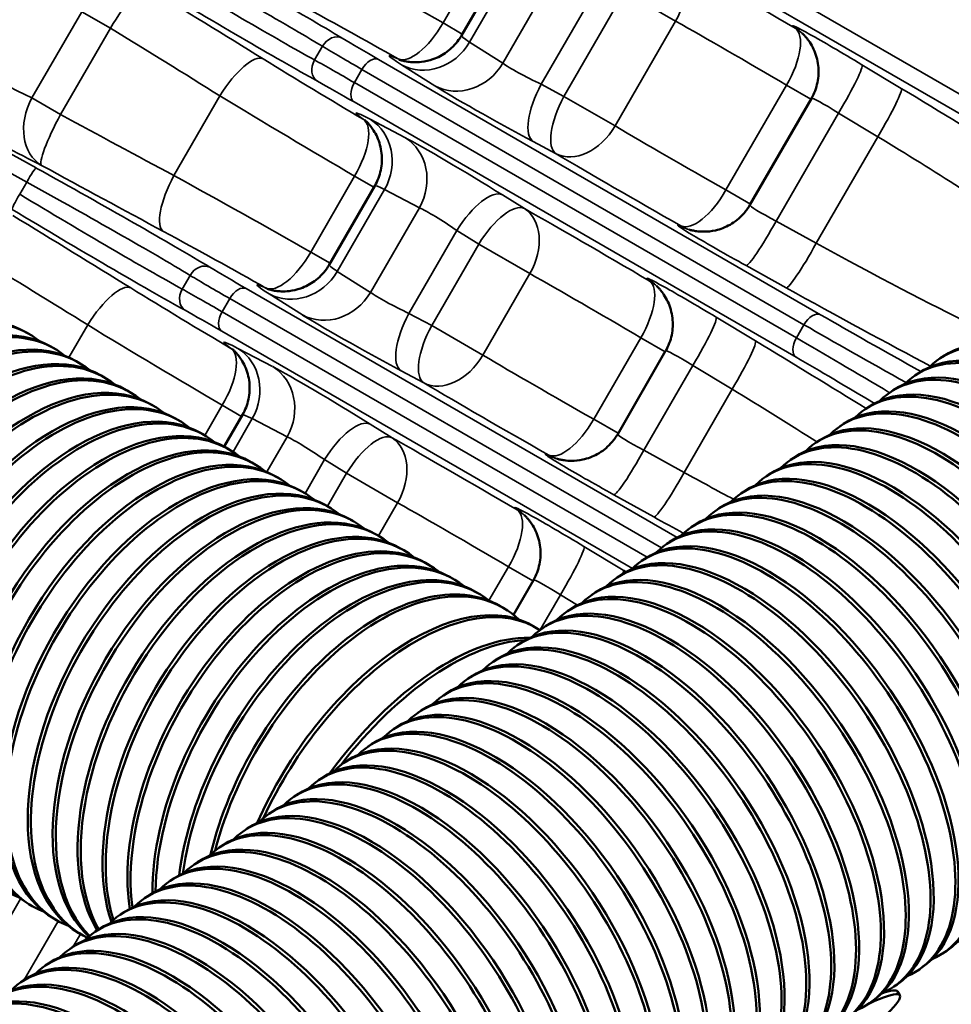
# Model space of a CAD drawing. Header units: inches. Extents: x 1 to 271, y 5 to 171.
# Tile 262 of 334: x 250.14 to 253.44, y 90.22 to 93.71. Entities that reach past the tile are written whole.
import ezdxf

# ---------------------------------------------------------------- set-up
doc = ezdxf.new("R2010")
doc.units = ezdxf.units.IN
doc.header["$LTSCALE"] = 8
doc.header["$MEASUREMENT"] = 0
doc.layers.add('Visible (ANSI)', color=7, linetype='Continuous', lineweight=50)
doc.layers.add('Visible Narrow (ANSI)', color=7, linetype='Continuous', lineweight=35)

msp = doc.modelspace()

# ---------------------------------------------------------------- linework, layer by layer
at = {"layer": 'Visible (ANSI)'}
for p, q in [((251.9173, 94.0134), (251.708, 93.6508)), ((252.9482, 93.4281), (252.7304, 93.0508)), ((251.4008, 93.1187), (251.2392, 92.839)), ((250.1776, 92.5925), (250.1662, 92.599)), ((250.2659, 92.5415), (250.2546, 92.548)), ((252.4316, 92.5333), (252.2616, 92.2389)), ((250.3543, 92.4904), (250.343, 92.497)), ((253.4141, 92.5136), (253.4029, 92.506)), ((253.3261, 92.4539), (253.3148, 92.4463)), ((250.4427, 92.4394), (250.4314, 92.4459)), ((250.5311, 92.3884), (250.5198, 92.3949)), ((253.238, 92.3942), (253.2268, 92.3865)), ((250.6195, 92.3374), (250.6082, 92.3439)), ((253.15, 92.3345), (253.1387, 92.3268)), ((250.7079, 92.2863), (250.6966, 92.2929)), ((250.932, 92.3068), (250.8671, 92.1943)), ((253.0619, 92.2747), (253.0507, 92.2671)), ((250.7963, 92.2353), (250.785, 92.2418)), ((252.9739, 92.215), (252.9626, 92.2073)), ((250.8847, 92.1843), (250.8734, 92.1908)), ((250.9731, 92.1332), (250.9617, 92.1398)), ((252.8858, 92.1553), (252.8746, 92.1476)), ((251.0614, 92.0822), (251.0501, 92.0887)), ((252.7978, 92.0955), (252.7865, 92.0879)), ((251.1498, 92.0312), (251.1385, 92.0377)), ((252.7097, 92.0358), (252.6985, 92.0281)), ((251.2382, 91.9801), (251.2269, 91.9867)), ((252.6217, 91.9761), (252.6104, 91.9684)), ((251.3266, 91.9291), (251.3153, 91.9356)), ((252.5336, 91.9163), (252.5223, 91.9087)), ((251.415, 91.8781), (251.4037, 91.8846)), ((252.4456, 91.8566), (252.4343, 91.8489)), ((251.5034, 91.827), (251.4921, 91.8336)), ((252.3575, 91.7969), (252.3462, 91.7892)), ((251.5918, 91.776), (251.5805, 91.7825)), ((251.6802, 91.725), (251.6688, 91.7315)), ((251.9629, 91.7214), (251.8922, 91.599)), ((252.2695, 91.7371), (252.2582, 91.7295)), ((251.7686, 91.674), (251.7572, 91.6805)), ((252.1814, 91.6774), (252.1701, 91.6698)), ((251.8569, 91.6229), (251.8456, 91.6295)), ((252.0934, 91.6177), (252.0821, 91.61)), ((251.9825, 91.5466), (251.9712, 91.5538)), ((252.0053, 91.5579), (251.994, 91.5503)), ((251.9173, 91.4982), (251.906, 91.4906)), ((251.8292, 91.4385), (251.8179, 91.4308)), ((251.7412, 91.3787), (251.7299, 91.3711)), ((251.6531, 91.319), (251.6418, 91.3114)), ((251.565, 91.2593), (251.5538, 91.2516)), ((251.477, 91.1995), (251.4657, 91.1919)), ((251.3889, 91.1398), (251.3777, 91.1322)), ((251.3009, 91.0801), (251.2896, 91.0724)), ((251.2128, 91.0203), (251.2016, 91.0127)), ((251.1248, 90.9606), (251.1135, 90.953)), ((251.0367, 90.9009), (251.0255, 90.8932)), ((250.9487, 90.8411), (250.9374, 90.8335)), ((250.8606, 90.7814), (250.8494, 90.7738)), ((250.7726, 90.7217), (250.7613, 90.714)), ((250.6845, 90.662), (250.6733, 90.6543)), ((250.5965, 90.6022), (250.5852, 90.5946)), ((250.1864, 90.5667), (250.1751, 90.5732)), ((250.5084, 90.5425), (250.4972, 90.5348)), ((250.2748, 90.5156), (250.2635, 90.5222)), ((250.3632, 90.4646), (250.3519, 90.4711)), ((250.4204, 90.4828), (250.4091, 90.4751)), ((250.3323, 90.423), (250.321, 90.4154)), ((253.428, 90.4084), (253.4167, 90.4007)), ((250.2443, 90.3633), (250.233, 90.3556)), ((253.3399, 90.3486), (253.3287, 90.341)), ((250.1562, 90.3036), (250.1449, 90.2959)), ((253.2519, 90.2889), (253.2406, 90.2813)), ((253.2618, 90.2505), (253.253, 90.2638)), ((253.1638, 90.2292), (253.1526, 90.2215))]:
    msp.add_line(p, q, dxfattribs=at)
for centre in [(252.9477, 93.4358), (252.4312, 92.5411), (251.9624, 91.7292)]:
    msp.add_arc(centre, 0.19, 101.5913, 101.602, dxfattribs=at)
for centre, major_axis, ratio, start_param, end_param in [((252.0603, 93.4612), (-0.3524, 0.1897), 0.042019, 6.281934, 6.282694), ((251.5916, 92.6493), (-0.3524, 0.1897), 0.042019, 6.281934, 6.282695), ((249.7287, 91.8413), (-0.4375, -0.7578), 0.57735, 3.141593, 6.283185), ((249.7401, 91.8347), (0.4375, 0.7578), 0.57735, 6.194986, 9.512978), ((249.8171, 91.7902), (-0.4375, -0.7578), 0.57735, 3.141593, 6.283185), ((249.8284, 91.7837), (0.4375, 0.7578), 0.57735, 6.194986, 9.512978), ((249.9055, 91.7392), (-0.4375, -0.7578), 0.57735, 3.141593, 6.283185), ((253.8941, 91.7819), (0.4912, -0.7241), 0.524834, 6.181994, 9.525969), ((253.9054, 91.7895), (-0.4912, 0.7241), 0.524834, 3.141593, 6.283185), ((249.9168, 91.7327), (0.4375, 0.7578), 0.57735, 6.194986, 9.512978), ((249.9939, 91.6882), (-0.4375, -0.7578), 0.57735, 3.141593, 6.283185), ((250.0052, 91.6816), (0.4375, 0.7578), 0.57735, 6.194986, 9.512978), ((250.0823, 91.6371), (-0.4375, -0.7578), 0.57735, 3.141593, 6.283185), ((253.806, 91.7222), (0.4912, -0.7241), 0.524834, 6.181994, 9.525969), ((253.8173, 91.7298), (-0.4912, 0.7241), 0.524834, 3.141593, 6.283185), ((250.0936, 91.6306), (0.4375, 0.7578), 0.57735, 6.194986, 9.512978), ((250.1707, 91.5861), (-0.4375, -0.7578), 0.57735, 3.141593, 6.283185), ((253.718, 91.6624), (0.4912, -0.7241), 0.524834, 6.181994, 9.525969), ((253.7293, 91.6701), (-0.4912, 0.7241), 0.524834, 3.141593, 6.283185), ((250.182, 91.5796), (0.4375, 0.7578), 0.57735, 6.194986, 9.512978), ((250.2591, 91.5351), (-0.4375, -0.7578), 0.57735, 3.141593, 6.283185), ((253.6299, 91.6027), (0.4912, -0.7241), 0.524834, 6.181994, 9.525969), ((253.6412, 91.6103), (-0.4912, 0.7241), 0.524834, 3.141593, 6.283185), ((250.2704, 91.5286), (0.4375, 0.7578), 0.57735, 6.194986, 9.512978), ((250.3475, 91.4841), (-0.4375, -0.7578), 0.57735, 3.141593, 6.283185), ((253.5419, 91.543), (0.4912, -0.7241), 0.524834, 6.181994, 9.525969), ((253.5531, 91.5506), (-0.4912, 0.7241), 0.524834, 3.141593, 6.283185), ((250.3588, 91.4775), (0.4375, 0.7578), 0.57735, 6.194986, 9.512978), ((250.4359, 91.433), (-0.4375, -0.7578), 0.57735, 3.141593, 6.283185), ((250.4472, 91.4265), (0.4375, 0.7578), 0.57735, 6.194986, 9.512978), ((250.5242, 91.382), (-0.4375, -0.7578), 0.57735, 3.141593, 6.283185), ((253.4538, 91.4832), (0.4912, -0.7241), 0.524834, 6.181994, 9.525969), ((253.4651, 91.4909), (-0.4912, 0.7241), 0.524834, 3.141593, 6.283185), ((253.3658, 91.4235), (0.4912, -0.7241), 0.524834, 6.181994, 9.525969), ((253.377, 91.4311), (-0.4912, 0.7241), 0.524834, 3.141593, 6.283185), ((250.5356, 91.3755), (0.4375, 0.7578), 0.57735, 6.194986, 9.512978), ((250.6126, 91.331), (-0.4375, -0.7578), 0.57735, 3.141593, 6.283185), ((250.6239, 91.3244), (0.4375, 0.7578), 0.57735, 6.194986, 9.512978), ((250.701, 91.2799), (-0.4375, -0.7578), 0.57735, 3.141593, 6.283185), ((253.2777, 91.3638), (0.4912, -0.7241), 0.524834, 6.181994, 9.525969), ((253.289, 91.3714), (-0.4912, 0.7241), 0.524834, 3.141593, 6.283185), ((250.7123, 91.2734), (0.4375, 0.7578), 0.57735, 6.194986, 9.512978), ((250.7894, 91.2289), (-0.4375, -0.7578), 0.57735, 3.141593, 6.283185), ((253.1897, 91.304), (0.4912, -0.7241), 0.524834, 6.181994, 9.525969), ((253.2009, 91.3117), (-0.4912, 0.7241), 0.524834, 3.141593, 6.283185), ((250.8007, 91.2224), (0.4375, 0.7578), 0.57735, 6.194986, 9.46824), ((250.8778, 91.1779), (-0.4375, -0.7578), 0.57735, 3.141593, 6.154406), ((250.8891, 91.1713), (0.4375, 0.7578), 0.57735, 6.194986, 9.272006), ((253.1016, 91.2443), (0.4912, -0.7241), 0.524834, 6.181994, 9.525969), ((253.1129, 91.2519), (-0.4912, 0.7241), 0.524834, 3.141593, 6.283185), ((250.9662, 91.1268), (-0.4375, -0.7578), 0.57735, 3.141593, 5.9768), ((250.9775, 91.1203), (0.4375, 0.7578), 0.57735, 6.194986, 9.097076), ((253.0136, 91.1846), (0.4912, -0.7241), 0.524834, 6.181994, 9.525969), ((253.0248, 91.1922), (-0.4912, 0.7241), 0.524834, 3.141593, 6.283185), ((251.0546, 91.0758), (0.4375, 0.7578), 0.57735, 0, 2.677635), ((251.0659, 91.0693), (0.4375, 0.7578), 0.57735, 6.194986, 8.938271), ((252.9255, 91.1248), (0.4912, -0.7241), 0.524834, 6.181994, 9.525969), ((252.9368, 91.1325), (-0.4912, 0.7241), 0.524834, 3.141593, 6.283185), ((251.143, 91.0248), (0.4375, 0.7578), 0.57735, 0, 2.51852), ((251.1543, 91.0182), (0.4375, 0.7578), 0.57735, 6.194986, 8.784343), ((252.8375, 91.0651), (0.4912, -0.7241), 0.524834, 6.181994, 9.525969), ((252.8487, 91.0728), (-0.4912, 0.7241), 0.524834, 3.141593, 6.283185), ((251.2313, 90.9737), (0.4375, 0.7578), 0.57735, 0, 2.362148), ((251.2427, 90.9672), (0.4375, 0.7578), 0.57735, 6.194986, 8.627729), ((252.7494, 91.0054), (0.4912, -0.7241), 0.524834, 6.181994, 9.525969), ((252.7607, 91.013), (-0.4912, 0.7241), 0.524834, 3.141593, 6.283185), ((251.3197, 90.9227), (0.4375, 0.7578), 0.57735, 0, 2.206593), ((251.3311, 90.9162), (0.4375, 0.7578), 0.57735, 6.194986, 8.472903), ((252.6614, 90.9456), (0.4912, -0.7241), 0.524834, 6.181994, 9.525969), ((252.6726, 90.9533), (-0.4912, 0.7241), 0.524834, 3.141593, 6.283185), ((251.4081, 90.8717), (0.4375, 0.7578), 0.57735, 0, 2.04642), ((251.4194, 90.8651), (0.4375, 0.7578), 0.57735, 6.148123, 8.303346), ((252.5733, 90.8859), (0.4912, -0.7241), 0.524834, 6.181994, 9.525969), ((252.5846, 90.8936), (-0.4912, 0.7241), 0.524834, 3.141593, 6.283185), ((252.4853, 90.8262), (0.4912, -0.7241), 0.524834, 6.181994, 9.525969), ((252.4965, 90.8338), (-0.4912, 0.7241), 0.524834, 3.141593, 6.283185), ((251.5007, 90.8161), (0.4706, 0.7377), 0.546343, 0, 1.848658), ((251.512, 90.8089), (0.4706, 0.7377), 0.546343, 6.27488, 8.099364), ((252.3972, 90.7664), (0.4912, -0.7241), 0.524834, 6.181994, 9.525969), ((252.4085, 90.7741), (-0.4912, 0.7241), 0.524834, 3.141593, 6.283185), ((251.593, 90.7551), (0.5012, 0.7173), 0.513838, 0.324547, 1.536298), ((251.6042, 90.7473), (0.5012, 0.7173), 0.513838, 0.376645, 1.484266), ((252.3091, 90.7067), (0.4912, -0.7241), 0.524834, 6.181994, 9.525969), ((252.3204, 90.7144), (-0.4912, 0.7241), 0.524834, 3.141593, 6.283185), ((252.2324, 90.6546), (-0.4912, 0.7241), 0.524834, 3.141593, 6.283185), ((252.2211, 90.647), (0.4912, -0.7241), 0.524834, 6.181994, 9.525969), ((252.133, 90.5873), (0.4912, -0.7241), 0.524834, 6.181994, 9.525969), ((252.1443, 90.5949), (-0.4912, 0.7241), 0.524834, 3.141593, 6.283185), ((252.045, 90.5275), (0.4912, -0.7241), 0.524834, 6.181994, 9.525969), ((252.0563, 90.5352), (-0.4912, 0.7241), 0.524834, 3.141593, 6.283185), ((251.9569, 90.4678), (0.4912, -0.7241), 0.524834, 6.181994, 9.525969), ((251.9682, 90.4754), (-0.4912, 0.7241), 0.524834, 3.141593, 6.283185), ((251.8689, 90.4081), (0.4912, -0.7241), 0.524834, 6.181994, 9.525969), ((251.8802, 90.4157), (-0.4912, 0.7241), 0.524834, 3.141593, 6.283185), ((251.7808, 90.3483), (0.4912, -0.7241), 0.524834, 6.181994, 9.525969), ((251.7921, 90.356), (-0.4912, 0.7241), 0.524834, 3.141593, 6.283185), ((251.6928, 90.2886), (0.4912, -0.7241), 0.524834, 6.181994, 9.525969), ((251.7041, 90.2962), (-0.4912, 0.7241), 0.524834, 3.141593, 6.283185), ((251.616, 90.2365), (-0.4912, 0.7241), 0.524834, 3.141593, 6.283185), ((251.6047, 90.2289), (0.4912, -0.7241), 0.524834, 6.181994, 9.525969), ((251.5167, 90.1691), (0.4912, -0.7241), 0.524834, 6.181994, 9.525969), ((251.5279, 90.1768), (-0.4912, 0.7241), 0.524834, 3.141593, 6.283185), ((251.4286, 90.1094), (0.4912, -0.7241), 0.524834, 6.181994, 9.525969), ((251.4399, 90.117), (-0.4912, 0.7241), 0.524834, 3.141593, 6.283185), ((251.3406, 90.0497), (0.4912, -0.7241), 0.524834, 6.181994, 9.525969), ((251.3518, 90.0573), (-0.4912, 0.7241), 0.524834, 3.141593, 6.283185), ((251.2525, 89.9899), (0.4912, -0.7241), 0.524834, 6.181994, 9.525969), ((251.2638, 89.9976), (-0.4912, 0.7241), 0.524834, 3.141593, 6.283185), ((251.1645, 89.9302), (0.4912, -0.7241), 0.524834, 6.181994, 9.525969), ((251.1757, 89.9378), (-0.4912, 0.7241), 0.524834, 3.141593, 6.283185), ((251.0764, 89.8705), (0.4912, -0.7241), 0.524834, 6.181994, 9.525969), ((251.0877, 89.8781), (-0.4912, 0.7241), 0.524834, 3.141593, 6.283185), ((250.9996, 89.8184), (-0.4912, 0.7241), 0.524834, 3.141593, 6.283185), ((250.9884, 89.8107), (0.4912, -0.7241), 0.524834, 6.181994, 9.525969), ((250.9003, 89.751), (0.4912, -0.7241), 0.524834, 6.181994, 9.525969), ((250.9116, 89.7586), (-0.4912, 0.7241), 0.524834, 3.141593, 6.283185), ((250.8123, 89.6913), (0.4912, -0.7241), 0.524834, 6.181994, 9.525969), ((250.8235, 89.6989), (-0.4912, 0.7241), 0.524834, 3.141593, 6.283185), ((250.7242, 89.6315), (0.4912, -0.7241), 0.524834, 6.181994, 9.525969), ((250.7355, 89.6392), (-0.4912, 0.7241), 0.524834, 3.141593, 6.283185), ((250.6362, 89.5718), (0.4912, -0.7241), 0.524834, 6.181994, 9.525969), ((250.6474, 89.5794), (-0.4912, 0.7241), 0.524834, 3.141593, 6.283185), ((250.5481, 89.5121), (0.4912, -0.7241), 0.524834, 6.181994, 9.525969), ((250.5594, 89.5197), (-0.4912, 0.7241), 0.524834, 3.141593, 6.283185), ((250.4601, 89.4523), (0.4912, -0.7241), 0.524834, 6.181994, 9.525969), ((250.4713, 89.46), (-0.4912, 0.7241), 0.524834, 3.141593, 6.283185), ((252.5319, 89.768), (0.7299, 0.4826), 0.085347, 5.154682, 6.786774), ((252.5231, 89.7812), (0.7299, 0.4826), 0.085347, 0, 0.338502)]:
    msp.add_ellipse(centre, major_axis=major_axis, ratio=ratio, start_param=start_param, end_param=end_param, dxfattribs=at)
for points, knots in [([(251.4876, 93.5656), (251.4876, 93.5656), (251.4887, 93.5651), (251.4939, 93.5635), (251.4969, 93.5625), (251.5056, 93.5604), (251.5117, 93.5591), (251.5246, 93.5572), (251.5312, 93.5566), (251.547, 93.556), (251.5565, 93.5564), (251.5797, 93.5591), (251.5935, 93.5622), (251.6242, 93.573), (251.641, 93.5819), (251.672, 93.6048), (251.6864, 93.6192), (251.7015, 93.6403), (251.7049, 93.6454), (251.7079, 93.6507)], [0.1859216, 0.1859216, 0.1859216, 0.1859216, 0.2810827, 0.2810827, 0.3422553, 0.3422553, 0.4089155, 0.4089155, 0.4658321, 0.4658321, 0.5411473, 0.5411473, 0.6496239, 0.6496239, 0.7925833, 0.7925833, 0.9445461, 0.9445461, 0.9911906, 0.9911906, 0.9911906, 0.9911906]), ([(252.9483, 93.4282), (252.9583, 93.4456), (252.9656, 93.4648), (252.9737, 93.5042), (252.9746, 93.5249), (252.97, 93.5648), (252.9644, 93.5847), (252.9519, 93.6113), (252.9472, 93.6196), (252.9381, 93.6333), (252.9338, 93.639), (252.9272, 93.6469), (252.9248, 93.6495), (252.9203, 93.6543), (252.918, 93.6566), (252.916, 93.6585)], [0.0003365, 0.0003365, 0.0003365, 0.0003365, 0.1535815, 0.1535815, 0.3073544, 0.3073544, 0.460999, 0.460999, 0.534197, 0.534197, 0.5904354, 0.5904354, 0.6201665, 0.6201665, 0.6510261, 0.6510261, 0.6510261, 0.6510261]), ([(251.4008, 93.1188), (251.4106, 93.1358), (251.4178, 93.1547), (251.426, 93.1936), (251.4271, 93.2141), (251.4228, 93.2539), (251.4173, 93.2737), (251.4055, 93.2996), (251.4013, 93.3074), (251.3934, 93.3197), (251.3899, 93.3247), (251.384, 93.3322), (251.3816, 93.335), (251.3759, 93.3414), (251.3729, 93.3444), (251.3685, 93.3486), (251.367, 93.35), (251.3648, 93.3519), (251.3643, 93.3523), (251.3643, 93.3523)], [0.0001622, 0.0001622, 0.0001622, 0.0001622, 0.1507741, 0.1507741, 0.3044221, 0.3044221, 0.4589633, 0.4589633, 0.5290425, 0.5290425, 0.5818342, 0.5818342, 0.6192634, 0.6192634, 0.6788655, 0.6788655, 0.7361175, 0.7361175, 0.804621, 0.804621, 0.804621, 0.804621]), ([(252.5148, 92.9634), (252.5181, 92.9625), (252.522, 92.9614), (252.5309, 92.9594), (252.5361, 92.9585), (252.5494, 92.9567), (252.5579, 92.9561), (252.5803, 92.956), (252.5944, 92.9576), (252.6261, 92.9648), (252.6438, 92.9716), (252.6773, 92.9906), (252.6933, 93.0035), (252.7157, 93.0282), (252.7237, 93.0391), (252.7303, 93.0506)], [0, 0, 0, 0, 0.0380055, 0.0380055, 0.0807622, 0.0807622, 0.1469987, 0.1469987, 0.2546332, 0.2546332, 0.396092, 0.396092, 0.549057, 0.549057, 0.6505239, 0.6505239, 0.6505239, 0.6505239]), ([(251.0189, 92.7537), (251.0189, 92.7537), (251.0199, 92.7532), (251.0252, 92.7516), (251.0282, 92.7507), (251.0369, 92.7485), (251.043, 92.7472), (251.0558, 92.7453), (251.0624, 92.7447), (251.0782, 92.7441), (251.0877, 92.7445), (251.1109, 92.7472), (251.1247, 92.7503), (251.1555, 92.7611), (251.1723, 92.77), (251.2033, 92.7929), (251.2176, 92.8073), (251.2328, 92.8284), (251.2361, 92.8335), (251.2392, 92.8388)], [0.1859216, 0.1859216, 0.1859216, 0.1859216, 0.2810831, 0.2810831, 0.3422557, 0.3422557, 0.408916, 0.408916, 0.4658329, 0.4658329, 0.5411483, 0.5411483, 0.6496249, 0.6496249, 0.7925834, 0.7925834, 0.9445446, 0.9445446, 0.9911913, 0.9911913, 0.9911913, 0.9911913]), ([(252.4318, 92.5335), (252.4418, 92.5509), (252.4491, 92.5701), (252.4572, 92.6095), (252.4581, 92.6301), (252.4534, 92.6701), (252.4478, 92.69), (252.4353, 92.7166), (252.4306, 92.7249), (252.4215, 92.7386), (252.4172, 92.7443), (252.4106, 92.7522), (252.4083, 92.7547), (252.4037, 92.7596), (252.4015, 92.7618), (252.3995, 92.7638)], [0.0005638, 0.0005638, 0.0005638, 0.0005638, 0.1536035, 0.1536035, 0.3073914, 0.3073914, 0.4610404, 0.4610404, 0.5343081, 0.5343081, 0.5904073, 0.5904073, 0.6200109, 0.6200109, 0.6507006, 0.6507006, 0.6507006, 0.6507006]), ([(250.932, 92.3069), (250.9419, 92.3239), (250.949, 92.3428), (250.9573, 92.3817), (250.9584, 92.4022), (250.9541, 92.442), (250.9485, 92.4618), (250.9368, 92.4877), (250.9325, 92.4955), (250.9247, 92.5078), (250.9211, 92.5128), (250.9152, 92.5203), (250.9129, 92.5231), (250.9072, 92.5295), (250.9042, 92.5325), (250.8998, 92.5367), (250.8982, 92.5381), (250.8961, 92.54), (250.8956, 92.5404), (250.8956, 92.5404)], [0.0001603, 0.0001603, 0.0001603, 0.0001603, 0.1507774, 0.1507774, 0.3044276, 0.3044276, 0.4589674, 0.4589674, 0.5290455, 0.5290455, 0.581836, 0.581836, 0.6192647, 0.6192647, 0.6788667, 0.6788667, 0.7361191, 0.7361191, 0.8046211, 0.8046211, 0.8046211, 0.8046211]), ([(252.046, 92.1515), (252.0493, 92.1506), (252.0532, 92.1495), (252.062, 92.1476), (252.0671, 92.1467), (252.0802, 92.1449), (252.0885, 92.1442), (252.1105, 92.1441), (252.1244, 92.1455), (252.1558, 92.1524), (252.1734, 92.159), (252.2069, 92.1776), (252.2231, 92.1903), (252.2462, 92.2153), (252.2546, 92.2267), (252.2616, 92.2388)], [0, 0, 0, 0, 0.037973, 0.037973, 0.0803464, 0.0803464, 0.1453231, 0.1453231, 0.2510714, 0.2510714, 0.3916785, 0.3916785, 0.5443883, 0.5443883, 0.6510753, 0.6510753, 0.6510753, 0.6510753]), ([(251.963, 91.7215), (251.973, 91.7389), (251.9803, 91.7582), (251.9884, 91.7976), (251.9893, 91.8183), (251.9847, 91.8582), (251.979, 91.8781), (251.9666, 91.9047), (251.9619, 91.913), (251.9527, 91.9267), (251.9485, 91.9324), (251.9418, 91.9403), (251.9395, 91.9429), (251.935, 91.9477), (251.9327, 91.9499), (251.9307, 91.9519)], [0.000336, 0.000336, 0.000336, 0.000336, 0.1535836, 0.1535836, 0.3073587, 0.3073587, 0.4610031, 0.4610031, 0.5341994, 0.5341994, 0.5904361, 0.5904361, 0.6201664, 0.6201664, 0.651025, 0.651025, 0.651025, 0.651025])]:
    msp.add_open_spline(points, degree=3, knots=knots, dxfattribs=at)
at = {"layer": 'Visible Narrow (ANSI)'}
for p, q in [((253.5187, 93.4175), (251.826, 94.3948)), ((251.825, 94.3261), (253.5177, 93.3489)), ((251.8459, 94.0475), (251.6427, 93.6957)), ((251.9521, 94.0002), (251.7368, 93.6273)), ((252.0754, 93.9357), (251.8543, 93.5528)), ((251.9907, 93.4782), (252.2082, 93.8549)), ((252.2858, 93.8067), (252.0712, 93.4351)), ((252.2858, 93.8067), (252.467, 93.7021)), ((250.201, 93.1817), (249.1575, 93.76)), ((249.1238, 93.7102), (250.1673, 93.1319)), ((250.3624, 93.7355), (250.1859, 93.4298)), ((250.3624, 93.7355), (250.4639, 93.6769)), ((250.2874, 93.3712), (250.4639, 93.6769)), ((251.7111, 93.6562), (251.6427, 93.6957)), ((252.2525, 93.3305), (252.467, 93.7021)), ((252.8835, 93.6833), (252.8903, 93.6768)), ((251.2153, 93.613), (251.1872, 93.5644)), ((251.8543, 93.5528), (251.7368, 93.6273)), ((252.9808, 92.6617), (251.4143, 93.5661)), ((251.3284, 93.4841), (251.3554, 93.5309)), ((251.3554, 93.5309), (252.9219, 92.6265)), ((251.3774, 93.5571), (251.3774, 93.5571)), ((251.4957, 93.5473), (251.6133, 93.4727)), ((253.2667, 93.4638), (253.1273, 93.5475)), ((252.8949, 92.5797), (251.3284, 93.4841)), ((252.0712, 93.4351), (251.9907, 93.4782)), ((252.8599, 93.4751), (252.6455, 93.1037)), ((252.8599, 93.4751), (252.9465, 93.4251)), ((250.2874, 93.3712), (250.1859, 93.4298)), ((250.8522, 93.4373), (250.6891, 93.1547)), ((251.3167, 93.4519), (251.3167, 93.4519)), ((252.2525, 93.3305), (252.0712, 93.4351)), ((251.3273, 93.4155), (252.8938, 92.511)), ((251.5077, 93.2898), (251.3843, 93.3543)), ((252.8232, 92.9936), (253.0442, 93.3763)), ((253.0442, 93.3763), (253.1835, 93.2925)), ((252.235, 93.3044), (252.2349, 93.3044)), ((253.1835, 93.2925), (252.9654, 92.9148)), ((251.9627, 93.2752), (252.0432, 93.2321)), ((250.1954, 93.1766), (250.1954, 93.1766)), ((251.3293, 93.1528), (251.174, 92.8838)), ((251.3293, 93.1528), (251.3977, 93.1133)), ((250.1673, 93.1319), (250.1424, 93.0887)), ((251.4355, 93.1055), (251.268, 92.8154)), ((251.4355, 93.1055), (251.5589, 93.041)), ((251.931, 93.0378), (251.8535, 93.086)), ((252.7321, 93.0537), (252.6455, 93.1037)), ((251.5589, 93.041), (251.3856, 92.7409)), ((252.486, 92.9765), (252.477, 92.9792)), ((252.9654, 92.9148), (252.8232, 92.9936)), ((251.522, 92.6663), (251.6916, 92.9602)), ((251.6916, 92.9602), (251.7692, 92.912)), ((251.7692, 92.912), (251.6025, 92.6232)), ((251.7692, 92.912), (251.9504, 92.8074)), ((251.2423, 92.8443), (251.174, 92.8838)), ((252.7165, 92.8359), (252.8587, 92.7571)), ((250.7465, 92.8011), (250.7184, 92.7525)), ((251.3856, 92.7409), (251.268, 92.8154)), ((251.7837, 92.5186), (251.9504, 92.8074)), ((252.3669, 92.7886), (252.3737, 92.7821)), ((250.9087, 92.7452), (250.9087, 92.7452)), ((252.4727, 91.8725), (250.9455, 92.7542)), ((251.027, 92.7354), (251.1445, 92.6608)), ((250.8596, 92.6722), (250.8866, 92.719)), ((250.8866, 92.719), (252.4165, 91.8357)), ((252.3661, 91.8024), (250.8596, 92.6722)), ((251.6025, 92.6232), (251.522, 92.6663)), ((252.9618, 92.6625), (252.9619, 92.6624)), ((250.3835, 92.6254), (250.317, 92.5103)), ((250.8479, 92.64), (250.8479, 92.64)), ((251.7837, 92.5186), (251.6025, 92.6232)), ((252.7501, 92.569), (252.6108, 92.6528)), ((252.9219, 92.6265), (252.8949, 92.5797)), ((250.8586, 92.6036), (252.3142, 91.7632)), ((252.3434, 92.5804), (252.1767, 92.2918)), ((252.3434, 92.5804), (252.4299, 92.5304)), ((251.0389, 92.4779), (250.9156, 92.5424)), ((252.8837, 92.5271), (252.8836, 92.5271)), ((251.7663, 92.4925), (251.7662, 92.4925)), ((251.4939, 92.4633), (251.5744, 92.4202)), ((252.3545, 92.1817), (252.5276, 92.4816)), ((252.5276, 92.4816), (252.667, 92.3978)), ((252.667, 92.3978), (252.4967, 92.1029)), ((250.8605, 92.3409), (250.7987, 92.2339)), ((250.8605, 92.3409), (250.9289, 92.3014)), ((250.9668, 92.2936), (250.8987, 92.1756)), ((250.9668, 92.2936), (251.0901, 92.2291)), ((251.4623, 92.2259), (251.3847, 92.2741)), ((252.2633, 92.2418), (252.1767, 92.2918)), ((251.0901, 92.2291), (251.0183, 92.1046)), ((252.4967, 92.1029), (252.3545, 92.1817)), ((251.1539, 92.0288), (251.2229, 92.1483)), ((251.2229, 92.1483), (251.3004, 92.1001)), ((252.0172, 92.1646), (252.0082, 92.1673)), ((251.3004, 92.1001), (251.2329, 91.9832)), ((251.3004, 92.1001), (251.4817, 91.9955)), ((251.4142, 91.8785), (251.4817, 91.9955)), ((252.2477, 92.024), (252.39, 91.9452)), ((251.8982, 91.9767), (251.905, 91.9702)), ((252.2814, 91.7571), (252.142, 91.8409)), ((251.8746, 91.7685), (251.8055, 91.6487)), ((251.8746, 91.7685), (251.9612, 91.7185)), ((251.9871, 91.5454), (252.0588, 91.6697)), ((252.0588, 91.6697), (252.1196, 91.6331)), ((250.1454, 90.5928), (249.9793, 90.3052)), ((250.1588, 90.3053), (250.2789, 90.5133)), ((250.3579, 90.4676), (250.3321, 90.4229))]:
    msp.add_line(p, q, dxfattribs=at)
for centre, major_axis, ratio, start_param, end_param in [((250.5743, 94.0134), (-0.8849, 0.4874), 0.028501, 3.7947, 4.619933), ((251.3665, 93.833), (-0.6552, 0.3652), 0.021285, 4.289107, 5.048483), ((250.5453, 93.9609), (0.8329, -0.4573), 0.0303, 0.653032, 1.478265), ((253.4651, 93.278), (-1.4465, 0.8745), 0.028501, 5.13822, 5.509663), ((252.3494, 93.77), (0.0935, 0.1654), 0.715038, 4.705952, 6.242413), ((250.5509, 93.9706), (-0.8125, 0.4927), 0.0303, 1.663327, 2.488561), ((250.5199, 93.9193), (0.8645, -0.5226), 0.028501, 4.804845, 5.630078), ((250.4883, 93.6629), (0.099, 0.1622), 0.14765, 0.028815, 1.574402), ((250.2085, 93.9653), (-2.3025, 1.392), 0.028501, 4.376549, 4.564729), ((251.2749, 93.6666), (0.4906, -0.2702), 0.028501, 1.14726, 1.906636), ((249.7302, 93.6959), (-0.6064, 0.3296), 0.03634, 1.47798, 2.440575), ((250.1103, 93.8028), (2.1379, -1.297), 0.030665, 1.235047, 1.423227), ((251.5752, 93.7347), (-0.0938, -0.1652), 0.410454, 0.031254, 1.567789), ((253.3669, 93.1155), (1.282, -0.7795), 0.032108, 1.996782, 2.368226), ((252.792, 93.5143), (0.0962, 0.1639), 0.412545, 4.715379, 6.251899), ((253.1473, 93.5252), (-0.2653, 0.1604), 0.028501, 4.804845, 6.410548), ((252.7852, 93.5208), (0.1313, 0.1374), 0.991502, 0.002923, 0.220832), ((252.792, 93.5143), (0.1313, 0.1374), 0.991502, 0.036511, 0.220832), ((251.2565, 93.5892), (0.0309, 0.0514), 0.793807, 0.046871, 1.584338), ((251.7713, 93.3878), (-0.6045, 0.3329), 0.028501, 0.653107, 0.954742), ((250.4704, 94.4264), (2.1379, -1.297), 0.030665, 5.297087, 5.297192), ((252.0603, 93.4612), (-0.3524, 0.1897), 0.042019, 6.282694, 6.713651), ((252.934, 93.475), (0.1018, 0.1604), 0.90811, 0.770191, 0.770344), ((251.7424, 93.3352), (0.6565, -0.3629), 0.026223, 3.794788, 4.096423), ((251.5873, 93.7136), (-0.1018, -0.1604), 0.90811, 0.068104, 1.608672), ((250.4704, 94.4264), (2.1379, -1.297), 0.030665, 5.353073, 5.353109), ((252.9477, 93.4358), (0.1149, 0.1513), 0.981414, 0.863921, 0.86411), ((250.9065, 93.406), (0.0999, 0.1616), 0.329972, 0.030191, 1.580739), ((251.1705, 93.4859), (-0.4793, 0.2898), 0.028501, 1.234956, 1.994333), ((251.2284, 93.5405), (-0.0291, -0.0525), 0.793807, 4.698848, 6.236314), ((251.6913, 93.2467), (-0.6426, 0.3871), 0.026223, 5.328355, 5.62999), ((251.3854, 93.5136), (0.03, 0.052), 0.57735, 0.034907, 1.570796), ((251.9687, 93.2948), (0.5169, -0.2847), 0.028501, 2.804579, 3.572735), ((251.5752, 93.7347), (-0.0779, -0.1733), 0.943405, 6.197157, 6.243599), ((252.9837, 93.3997), (0.1747, -0.0747), 0.99959, 2.423072, 2.423357), ((249.6386, 93.5295), (0.771, -0.4246), 0.028501, 4.619933, 5.582528), ((251.7049, 93.6391), (-0.1018, -0.1604), 0.90811, 0.068104, 1.608672), ((251.9534, 93.5064), (-0.1071, 0.0546), 0.073457, 0.427871, 1.963761), ((253.0291, 93.385), (0.0979, 0.1629), 0.091738, 4.713998, 6.254565), ((253.5659, 93.2959), (0.4906, -0.2702), 0.028501, 3.610075, 3.610201), ((250.2019, 93.9691), (2.3567, -1.298), 0.028501, 1.158064, 1.158123), ((251.6603, 93.1954), (0.5906, -0.3571), 0.028501, 2.186851, 2.488486), ((251.3584, 93.4668), (-0.03, -0.052), 0.57735, 4.712389, 6.248279), ((251.8618, 93.34), (0.2716, -0.1496), 0.028501, 3.572735, 5.108625), ((252.0543, 93.4415), (-0.0897, -0.1675), 0.38631, 4.699985, 6.252287), ((253.1141, 93.3153), (-0.0966, -0.1636), 0.722889, 3.898593, 3.898659), ((253.1684, 93.3012), (0.0979, 0.1629), 0.091738, 4.713998, 6.254565), ((253.3233, 93.4003), (-0.7532, 0.4554), 0.028501, 4.248106, 4.804845), ((250.3117, 93.3571), (-0.086, -0.1694), 0.764327, 4.671133, 6.23898), ((251.0723, 93.3234), (0.6439, -0.3848), 0.021285, 4.376295, 5.135671), ((252.1348, 93.3984), (-0.0897, -0.1675), 0.38631, 4.699985, 6.252287), ((253.049, 93.3627), (0.1008, -0.0654), 0.073457, 1.666524, 3.145439), ((253.1141, 93.3153), (-0.0966, -0.1636), 0.722889, 4.618198, 4.618201), ((250.3117, 93.3571), (-0.091, -0.1668), 0.14765, 4.708783, 6.25437), ((250.0016, 93.6145), (-2.1922, 1.203), 0.030665, 1.718365, 1.906545), ((251.8395, 93.071), (-0.505, 0.3053), 0.028501, 5.852043, 6.620199), ((251.2618, 93.1918), (0.0962, 0.1638), 0.410454, 4.715396, 6.251931), ((251.2618, 93.1918), (0.1112, 0.1541), 0.943405, 0.039949, 0.086028), ((251.2861, 93.1918), (0.0881, 0.1684), 0.90811, 4.674513, 6.215081), ((252.1348, 93.3984), (-0.0965, -0.1637), 0.715038, 0.040772, 1.577234), ((253.2104, 92.8445), (-1.3161, 0.7205), 0.032108, 0.773367, 1.14481), ((251.4094, 93.1273), (0.0881, 0.1684), 0.90811, 4.674513, 6.215081), ((251.7468, 93.1409), (-0.2653, 0.1604), 0.028501, 4.316153, 5.852043), ((253.2251, 93.2378), (0.5887, -0.3604), 0.03634, 0.651322, 1.663613), ((253.1188, 92.6781), (1.4806, -0.8155), 0.028501, 3.915115, 4.286558), ((250.1721, 93.1291), (0.0291, 0.0525), 0.091738, 0.02862, 1.569188), ((250.1055, 93.2015), (-0.8849, 0.4874), 0.028501, 3.7947, 4.619933), ((249.91, 93.4482), (2.3567, -1.298), 0.028501, 4.860049, 5.048229), ((250.1103, 93.8028), (-2.1922, 1.203), 0.030665, 4.127658, 4.127691), ((250.1802, 93.1862), (0.291, -0.1759), 0.028501, 4.762906, 4.762922), ((250.7434, 93.1234), (-0.09, -0.1673), 0.329972, 4.702446, 6.252995), ((250.8978, 93.0211), (-0.6552, 0.3652), 0.021285, 4.289107, 5.048483), ((250.0766, 93.149), (0.8329, -0.4573), 0.0303, 0.653032, 1.478265), ((251.7412, 92.9084), (0.3405, -0.2103), 0.042019, 2.711127, 3.142844), ((250.1103, 93.8028), (-2.1922, 1.203), 0.030665, 4.071669, 4.071705), ((250.1471, 93.0859), (-0.0309, -0.0514), 0.091738, 4.713998, 6.254565), ((250.0822, 93.1587), (-0.8125, 0.4927), 0.0303, 1.663327, 2.488561), ((251.7552, 92.9235), (0.1002, 0.1614), 0.38631, 0.030899, 1.5832), ((252.5776, 93.1429), (-0.0938, -0.1652), 0.412545, 0.031286, 1.567806), ((251.6486, 92.9784), (0.1008, -0.0654), 0.073457, 1.177832, 2.713722), ((251.8328, 92.8753), (0.1002, 0.1614), 0.38631, 0.030899, 1.5832), ((252.8374, 92.9962), (-0.1071, 0.0546), 0.073457, 6.279338, 7.758254), ((250.0511, 93.1074), (0.8645, -0.5226), 0.028501, 4.804845, 5.630078), ((249.7398, 93.1534), (-2.3025, 1.392), 0.028501, 4.376549, 4.564729), ((251.8328, 92.8753), (0.0935, 0.1654), 0.715038, 4.705952, 6.242413), ((252.9486, 92.3833), (-1.4465, 0.8745), 0.028501, 5.13822, 5.509663), ((252.7727, 93.0343), (0.152, -0.114), 0.99959, 3.859828, 3.87), ((252.911, 92.9635), (-0.0934, -0.1655), 0.722889, 4.806577, 4.80658), ((252.7458, 92.8298), (0.2716, -0.1496), 0.028501, 3.01423, 4.619933), ((252.5686, 93.1455), (-0.0533, -0.1824), 0.991502, 6.062354, 6.280264), ((252.5776, 93.1429), (-0.0533, -0.1824), 0.991502, 6.062354, 6.246646), ((252.6827, 93.0396), (-0.0881, -0.1684), 0.90811, 5.512841, 5.513369), ((252.8081, 93.0023), (-0.0921, -0.1662), 0.091738, 0.02862, 1.569188), ((250.8062, 92.8547), (0.4906, -0.2702), 0.028501, 1.14726, 1.906636), ((252.9503, 92.9235), (-0.0921, -0.1662), 0.091738, 0.02862, 1.569188), ((253.0336, 92.9062), (-0.6064, 0.3296), 0.03634, 1.47798, 2.490271), ((251.1064, 92.9228), (-0.0938, -0.1652), 0.410454, 0.031254, 1.567789), ((252.911, 92.9635), (-0.0934, -0.1655), 0.722889, 5.526119, 5.526185), ((249.6415, 92.9909), (2.1379, -1.297), 0.030665, 1.235047, 1.423227), ((250.7878, 92.7773), (0.0309, 0.0514), 0.793807, 0.046871, 1.584338), ((250.0016, 93.6145), (2.1379, -1.297), 0.030665, 5.297087, 5.297192), ((251.5916, 92.6493), (-0.3524, 0.1897), 0.042019, 6.282695, 6.713651), ((253.1537, 92.5819), (-0.4793, 0.2898), 0.028501, 5.814577, 5.814703), ((251.2736, 92.5233), (0.6565, -0.3629), 0.026223, 3.794788, 4.096423), ((251.3026, 92.5759), (-0.6045, 0.3329), 0.028501, 0.653107, 0.954742), ((251.1186, 92.9017), (-0.1018, -0.1604), 0.90811, 0.068104, 1.608672), ((252.8503, 92.2208), (1.282, -0.7795), 0.032108, 1.996782, 2.368226), ((252.6307, 92.6305), (-0.2653, 0.1604), 0.028501, 4.804845, 6.410548), ((250.4378, 92.5941), (0.0999, 0.1616), 0.329972, 0.030191, 1.580739), ((250.9166, 92.7017), (0.03, 0.052), 0.57735, 0.034907, 1.570796), ((251.5, 92.4829), (0.5169, -0.2847), 0.028501, 2.804579, 3.572735), ((250.0016, 93.6145), (2.1379, -1.297), 0.030665, 5.353073, 5.353109), ((252.2755, 92.6196), (0.0962, 0.1639), 0.412545, 4.715379, 6.251899), ((252.2687, 92.6261), (0.1313, 0.1374), 0.991502, 0.00292, 0.220832), ((252.2755, 92.6196), (0.1313, 0.1374), 0.991502, 0.036498, 0.220832), ((250.7018, 92.674), (-0.4793, 0.2898), 0.028501, 1.234956, 1.994333), ((250.7597, 92.7286), (-0.0291, -0.0525), 0.793807, 4.698848, 6.236314), ((251.2226, 92.4348), (-0.6426, 0.3871), 0.026223, 5.328355, 5.62999), ((251.1064, 92.9228), (-0.0779, -0.1733), 0.943405, 6.197157, 6.2436), ((251.2361, 92.8272), (-0.1018, -0.1604), 0.90811, 0.068104, 1.608672), ((251.4847, 92.6945), (-0.1071, 0.0546), 0.073457, 0.427871, 1.963761), ((252.4174, 92.5802), (-0.1018, -0.1604), 0.90811, 3.911784, 3.911936), ((252.9419, 92.7398), (0.771, -0.4246), 0.028501, 4.619933, 5.317929), ((249.7331, 93.1572), (2.3567, -1.298), 0.028501, 1.158064, 1.158123), ((252.4312, 92.5411), (0.1149, 0.1513), 0.981414, 0.863921, 0.86411), ((251.1915, 92.3835), (0.5906, -0.3571), 0.028501, 2.186851, 2.488486), ((250.8896, 92.6549), (-0.03, -0.052), 0.57735, 4.712389, 6.248279), ((251.393, 92.5281), (0.2716, -0.1496), 0.028501, 3.572735, 5.108625), ((251.5856, 92.6296), (-0.0897, -0.1675), 0.38631, 4.699985, 6.252287), ((252.4671, 92.505), (-0.1747, 0.0747), 0.99959, 5.564664, 5.564949), ((252.9519, 92.6091), (0.03, 0.052), 0.57735, 0.034907, 1.570796), ((253.4672, 92.4187), (-0.8235, 0.4536), 0.028501, 0.954742, 1.42698), ((250.6035, 92.5115), (0.6439, -0.3848), 0.021285, 4.376295, 5.135671), ((251.6661, 92.5865), (-0.0897, -0.1675), 0.38631, 4.699985, 6.252287), ((252.5125, 92.4903), (0.0979, 0.1629), 0.091738, 4.713998, 6.254565), ((253.0494, 92.4011), (0.4906, -0.2702), 0.028501, 3.610075, 3.610201), ((253.4383, 92.3662), (0.8755, -0.4836), 0.026792, 4.096401, 4.549883), ((252.5976, 92.4206), (-0.0966, -0.1636), 0.722889, 3.898593, 3.898659), ((251.3707, 92.2591), (-0.505, 0.3053), 0.028501, 5.852043, 6.620199), ((252.6519, 92.4065), (0.0979, 0.1629), 0.091738, 4.713998, 6.254565), ((252.8067, 92.5056), (-0.7532, 0.4554), 0.028501, 4.267979, 4.804845), ((252.9249, 92.5624), (-0.03, -0.052), 0.57735, 4.712389, 6.248279), ((253.3784, 92.2626), (-0.8565, 0.5164), 0.026792, 4.908203, 5.328377), ((250.793, 92.3799), (0.0962, 0.1638), 0.410454, 4.715396, 6.251931), ((250.793, 92.3799), (0.1112, 0.1541), 0.943405, 0.039948, 0.086028), ((250.8173, 92.3799), (0.0881, 0.1684), 0.90811, 4.674513, 6.215081), ((251.6661, 92.5865), (-0.0965, -0.1637), 0.715038, 0.040772, 1.577234), ((252.7416, 92.0326), (-1.3161, 0.7205), 0.032108, 0.773367, 1.14481), ((252.5324, 92.4679), (0.1008, -0.0654), 0.073457, 1.666524, 3.145439), ((252.5976, 92.4206), (-0.0966, -0.1636), 0.722889, 4.618198, 4.618201), ((253.3474, 92.2113), (0.8046, -0.4864), 0.028501, 1.807755, 2.186851), ((250.9407, 92.3154), (0.0881, 0.1684), 0.90811, 4.674513, 6.215081), ((251.2781, 92.329), (-0.2653, 0.1604), 0.028501, 4.316153, 5.852043), ((252.65, 91.8662), (1.4806, -0.8155), 0.028501, 3.915115, 4.286558), ((249.6415, 92.9909), (-2.1922, 1.203), 0.030665, 4.127658, 4.127691), ((252.7085, 92.3431), (0.5887, -0.3604), 0.03634, 1.136756, 1.663613), ((251.2725, 92.0965), (0.3405, -0.2103), 0.042019, 2.711127, 3.142844), ((249.6415, 92.9909), (-2.1922, 1.203), 0.030665, 4.071669, 4.071705), ((251.2865, 92.1116), (0.1002, 0.1614), 0.38631, 0.030899, 1.5832), ((252.1089, 92.331), (-0.0938, -0.1652), 0.412545, 0.031286, 1.567806), ((251.364, 92.0634), (0.1002, 0.1614), 0.38631, 0.030899, 1.5832), ((252.3687, 92.1843), (-0.1071, 0.0546), 0.073457, 6.279338, 7.758254), ((251.1798, 92.1665), (0.1008, -0.0654), 0.073457, 1.177832, 2.713722), ((251.364, 92.0634), (0.0935, 0.1654), 0.715038, 4.705952, 6.242413), ((252.4798, 91.5714), (-1.4465, 0.8745), 0.028501, 5.13822, 5.509663), ((252.3039, 92.2224), (0.152, -0.114), 0.99959, 3.859829, 3.87), ((252.4423, 92.1516), (-0.0934, -0.1655), 0.722889, 4.806577, 4.80658), ((252.2771, 92.0179), (0.2716, -0.1496), 0.028501, 3.01423, 4.619933), ((252.3394, 92.1904), (-0.0921, -0.1662), 0.091738, 0.02862, 1.569188), ((252.0998, 92.3336), (-0.0533, -0.1824), 0.991502, 6.062354, 6.280267), ((252.1089, 92.331), (-0.0533, -0.1824), 0.991502, 6.062354, 6.246646), ((252.2139, 92.2277), (-0.0881, -0.1684), 0.90811, 5.512842, 5.513369), ((252.4816, 92.1116), (-0.0921, -0.1662), 0.091738, 0.02862, 1.569188), ((252.5648, 92.0943), (-0.6064, 0.3296), 0.03634, 1.47798, 1.768921), ((252.4423, 92.1516), (-0.0934, -0.1655), 0.722889, 5.526119, 5.526185), ((252.685, 91.77), (-0.4793, 0.2898), 0.028501, 5.814577, 5.814703), ((252.3816, 91.4089), (1.282, -0.7795), 0.032108, 1.996782, 2.368226), ((251.8067, 91.8077), (0.0962, 0.1639), 0.412545, 4.715379, 6.251899), ((252.1619, 91.8186), (-0.2653, 0.1604), 0.028501, 4.804845, 6.410548), ((251.7999, 91.8142), (0.1313, 0.1374), 0.991502, 0.002918, 0.220832), ((251.8067, 91.8077), (0.1313, 0.1374), 0.991502, 0.036499, 0.220832), ((251.9487, 91.7683), (-0.1018, -0.1604), 0.90811, 3.911784, 3.911936), ((252.4732, 91.9279), (0.771, -0.4246), 0.028501, 4.619933, 4.756531), ((251.9624, 91.7292), (0.1149, 0.1513), 0.981414, 0.863921, 0.864109), ((251.9984, 91.6931), (-0.1747, 0.0747), 0.99959, 5.564664, 5.564949), ((252.0437, 91.6784), (0.0979, 0.1629), 0.091738, 4.713998, 6.254565), ((252.5806, 91.5892), (0.4906, -0.2702), 0.028501, 3.610075, 3.610201), ((252.1288, 91.6087), (-0.0966, -0.1636), 0.722889, 3.898593, 3.898659), ((252.1831, 91.5946), (0.0979, 0.1629), 0.091738, 5.923222, 6.254565), ((252.338, 91.6937), (-0.7532, 0.4554), 0.028501, 4.790624, 4.804845), ((252.0637, 91.656), (0.1008, -0.0654), 0.073457, 1.666524, 3.145439), ((252.1288, 91.6087), (-0.0966, -0.1636), 0.722889, 4.618198, 4.618201)]:
    msp.add_ellipse(centre, major_axis=major_axis, ratio=ratio, start_param=start_param, end_param=end_param, dxfattribs=at)

doc.saveas('drawing.dxf')
